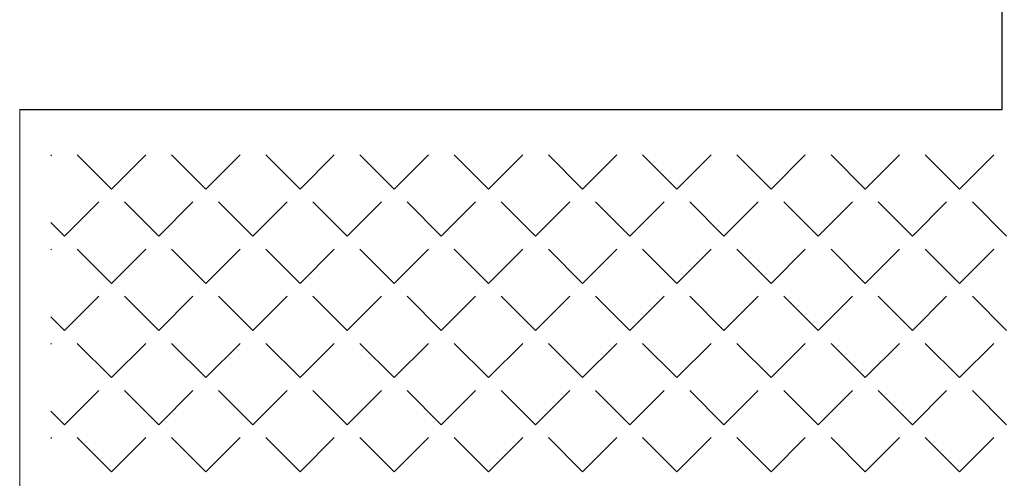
# Model space of a CAD drawing. Header units: millimetres. Extents: x -523 to 1404227, y -783705 to 1038705.
# Tile 493 of 508: x 904828 to 906892, y 232319 to 233281. Entities that reach past the tile are written whole.
import ezdxf

# ---------------------------------------------------------------- set-up
doc = ezdxf.new("R2010")
doc.units = ezdxf.units.MM
doc.layers.add('!!ELEKTRYKA', color=7, linetype='Continuous')

msp = doc.modelspace()

# ---------------------------------------------------------------- linework, layer by layer
at = {"layer": '!!ELEKTRYKA', "color": 252}
for p, q in [((906887.7, 233092.51), (906887.7, 236530.46)), ((904827.7, 233092.51), (906887.7, 233092.51)), ((906642.7, 233092.51), (906887.7, 233092.51))]:
    msp.add_line(p, q, dxfattribs=at)
at = {"layer": '!!ELEKTRYKA', "color": 252, "lineweight": 20}
msp.add_line((904827.7, 227485.06), (904827.7, 233092.51), dxfattribs=at)
at = {"layer": '!!ELEKTRYKA', "color": 252, "linetype": 'Continuous', "lineweight": 20}
for p, q in [((904892.81, 232995.6), (904894.67, 232997.46)), ((905020.39, 232925.62), (904948.55, 232997.46)), ((905020.39, 232925.62), (905092.24, 232997.46)), ((905217.96, 232925.62), (905146.12, 232997.46)), ((905217.96, 232925.62), (905289.8, 232997.46)), ((905415.52, 232925.62), (905343.68, 232997.46)), ((905415.52, 232925.62), (905487.37, 232997.46)), ((905613.09, 232925.62), (905541.25, 232997.46)), ((905613.09, 232925.62), (905684.93, 232997.46)), ((905810.66, 232925.62), (905738.81, 232997.46)), ((905810.66, 232925.62), (905882.5, 232997.46)), ((906008.22, 232925.62), (905936.38, 232997.46)), ((906008.22, 232925.62), (906080.06, 232997.46)), ((906205.79, 232925.62), (906133.95, 232997.46)), ((906205.79, 232925.62), (906277.63, 232997.46)), ((906403.35, 232925.62), (906331.51, 232997.46)), ((906403.35, 232925.62), (906475.2, 232997.46)), ((906600.92, 232925.62), (906529.08, 232997.46)), ((906600.92, 232925.62), (906672.76, 232997.46)), ((906798.48, 232925.62), (906726.64, 232997.46)), ((906798.48, 232925.62), (906870.33, 232997.46)), ((904921.61, 232826.83), (904993.45, 232898.68)), ((905119.18, 232826.83), (905047.33, 232898.68)), ((905119.18, 232826.83), (905191.02, 232898.68)), ((905316.74, 232826.83), (905244.9, 232898.68)), ((905316.74, 232826.83), (905388.58, 232898.68)), ((905514.31, 232826.83), (905442.47, 232898.68)), ((905514.31, 232826.83), (905586.15, 232898.68)), ((905711.87, 232826.83), (905640.03, 232898.68)), ((905711.87, 232826.83), (905783.72, 232898.68)), ((905909.44, 232826.83), (905837.6, 232898.68)), ((905909.44, 232826.83), (905981.28, 232898.68)), ((906107, 232826.83), (906035.16, 232898.68)), ((906107, 232826.83), (906178.85, 232898.68)), ((906304.57, 232826.83), (906232.73, 232898.68)), ((906304.57, 232826.83), (906376.41, 232898.68)), ((906502.14, 232826.83), (906430.29, 232898.68)), ((906502.14, 232826.83), (906573.98, 232898.68)), ((906699.7, 232826.83), (906627.86, 232898.68)), ((906699.7, 232826.83), (906771.54, 232898.68)), ((906897.27, 232826.83), (906825.43, 232898.68)), ((904921.61, 232826.83), (904892.81, 232855.64)), ((904892.81, 232798.03), (904894.67, 232799.89)), ((905020.39, 232728.05), (904948.55, 232799.89)), ((905020.39, 232728.05), (905092.24, 232799.89)), ((905217.96, 232728.05), (905146.12, 232799.89)), ((905217.96, 232728.05), (905289.8, 232799.89)), ((905415.52, 232728.05), (905343.68, 232799.89)), ((905415.52, 232728.05), (905487.37, 232799.89)), ((905613.09, 232728.05), (905541.25, 232799.89)), ((905613.09, 232728.05), (905684.93, 232799.89)), ((905810.66, 232728.05), (905738.81, 232799.89)), ((905810.66, 232728.05), (905882.5, 232799.89)), ((906008.22, 232728.05), (905936.38, 232799.89)), ((906008.22, 232728.05), (906080.06, 232799.89)), ((906205.79, 232728.05), (906133.95, 232799.89)), ((906205.79, 232728.05), (906277.63, 232799.89)), ((906403.35, 232728.05), (906331.51, 232799.89)), ((906403.35, 232728.05), (906475.2, 232799.89)), ((906600.92, 232728.05), (906529.08, 232799.89)), ((906600.92, 232728.05), (906672.76, 232799.89)), ((906798.48, 232728.05), (906726.64, 232799.89)), ((906798.48, 232728.05), (906870.33, 232799.89)), ((904921.61, 232629.27), (904993.45, 232701.11)), ((905119.18, 232629.27), (905047.33, 232701.11)), ((905119.18, 232629.27), (905191.02, 232701.11)), ((905316.74, 232629.27), (905244.9, 232701.11)), ((905316.74, 232629.27), (905388.58, 232701.11)), ((905514.31, 232629.27), (905442.47, 232701.11)), ((905514.31, 232629.27), (905586.15, 232701.11)), ((905711.87, 232629.27), (905640.03, 232701.11)), ((905711.87, 232629.27), (905783.72, 232701.11)), ((905909.44, 232629.27), (905837.6, 232701.11)), ((905909.44, 232629.27), (905981.28, 232701.11)), ((906107, 232629.27), (906035.16, 232701.11)), ((906107, 232629.27), (906178.85, 232701.11)), ((906304.57, 232629.27), (906232.73, 232701.11)), ((906304.57, 232629.27), (906376.41, 232701.11)), ((906502.14, 232629.27), (906430.29, 232701.11)), ((906502.14, 232629.27), (906573.98, 232701.11)), ((906699.7, 232629.27), (906627.86, 232701.11)), ((906699.7, 232629.27), (906771.54, 232701.11)), ((906897.27, 232629.27), (906825.43, 232701.11)), ((904921.61, 232629.27), (904892.81, 232658.07)), ((904892.81, 232600.46), (904894.67, 232602.33)), ((905020.39, 232530.49), (904948.55, 232602.33)), ((905020.39, 232530.49), (905092.24, 232602.33)), ((905217.96, 232530.49), (905146.12, 232602.33)), ((905217.96, 232530.49), (905289.8, 232602.33)), ((905415.52, 232530.49), (905343.68, 232602.33)), ((905415.52, 232530.49), (905487.37, 232602.33)), ((905613.09, 232530.49), (905541.25, 232602.33)), ((905613.09, 232530.49), (905684.93, 232602.33)), ((905810.66, 232530.49), (905738.81, 232602.33)), ((905810.66, 232530.49), (905882.5, 232602.33)), ((906008.22, 232530.49), (905936.38, 232602.33)), ((906008.22, 232530.49), (906080.06, 232602.33)), ((906205.79, 232530.49), (906133.95, 232602.33)), ((906205.79, 232530.49), (906277.63, 232602.33)), ((906403.35, 232530.49), (906331.51, 232602.33)), ((906403.35, 232530.49), (906475.2, 232602.33)), ((906600.92, 232530.49), (906529.08, 232602.33)), ((906600.92, 232530.49), (906672.76, 232602.33)), ((906798.48, 232530.49), (906726.64, 232602.33)), ((906798.48, 232530.49), (906870.33, 232602.33)), ((904921.61, 232431.7), (904993.45, 232503.55)), ((905119.18, 232431.7), (905047.33, 232503.55)), ((905119.18, 232431.7), (905191.02, 232503.55)), ((905316.74, 232431.7), (905244.9, 232503.55)), ((905316.74, 232431.7), (905388.58, 232503.55)), ((905514.31, 232431.7), (905442.47, 232503.55)), ((905514.31, 232431.7), (905586.15, 232503.55)), ((905711.87, 232431.7), (905640.03, 232503.55)), ((905711.87, 232431.7), (905783.72, 232503.55)), ((905909.44, 232431.7), (905837.6, 232503.55)), ((905909.44, 232431.7), (905981.28, 232503.55)), ((906107, 232431.7), (906035.16, 232503.55)), ((906107, 232431.7), (906178.85, 232503.55)), ((906304.57, 232431.7), (906232.73, 232503.55)), ((906304.57, 232431.7), (906376.41, 232503.55)), ((906502.14, 232431.7), (906430.29, 232503.55)), ((906502.14, 232431.7), (906573.98, 232503.55)), ((906699.7, 232431.7), (906627.86, 232503.55)), ((906699.7, 232431.7), (906771.54, 232503.55)), ((906897.27, 232431.7), (906825.43, 232503.55)), ((904921.61, 232431.7), (904892.81, 232460.51)), ((904892.81, 232402.9), (904894.67, 232404.76)), ((905020.39, 232332.92), (904948.55, 232404.76)), ((905020.39, 232332.92), (905092.24, 232404.76)), ((905217.96, 232332.92), (905146.12, 232404.76)), ((905217.96, 232332.92), (905289.8, 232404.76)), ((905415.52, 232332.92), (905343.68, 232404.76)), ((905415.52, 232332.92), (905487.37, 232404.76)), ((905613.09, 232332.92), (905541.25, 232404.76)), ((905613.09, 232332.92), (905684.93, 232404.76)), ((905810.66, 232332.92), (905738.81, 232404.76)), ((905810.66, 232332.92), (905882.5, 232404.76)), ((906008.22, 232332.92), (905936.38, 232404.76)), ((906008.22, 232332.92), (906080.06, 232404.76)), ((906205.79, 232332.92), (906133.95, 232404.76)), ((906205.79, 232332.92), (906277.63, 232404.76)), ((906403.35, 232332.92), (906331.51, 232404.76)), ((906403.35, 232332.92), (906475.2, 232404.76)), ((906600.92, 232332.92), (906529.08, 232404.76)), ((906600.92, 232332.92), (906672.76, 232404.76)), ((906798.48, 232332.92), (906726.64, 232404.76)), ((906798.48, 232332.92), (906870.33, 232404.76))]:
    msp.add_line(p, q, dxfattribs=at)

doc.saveas('drawing.dxf')
